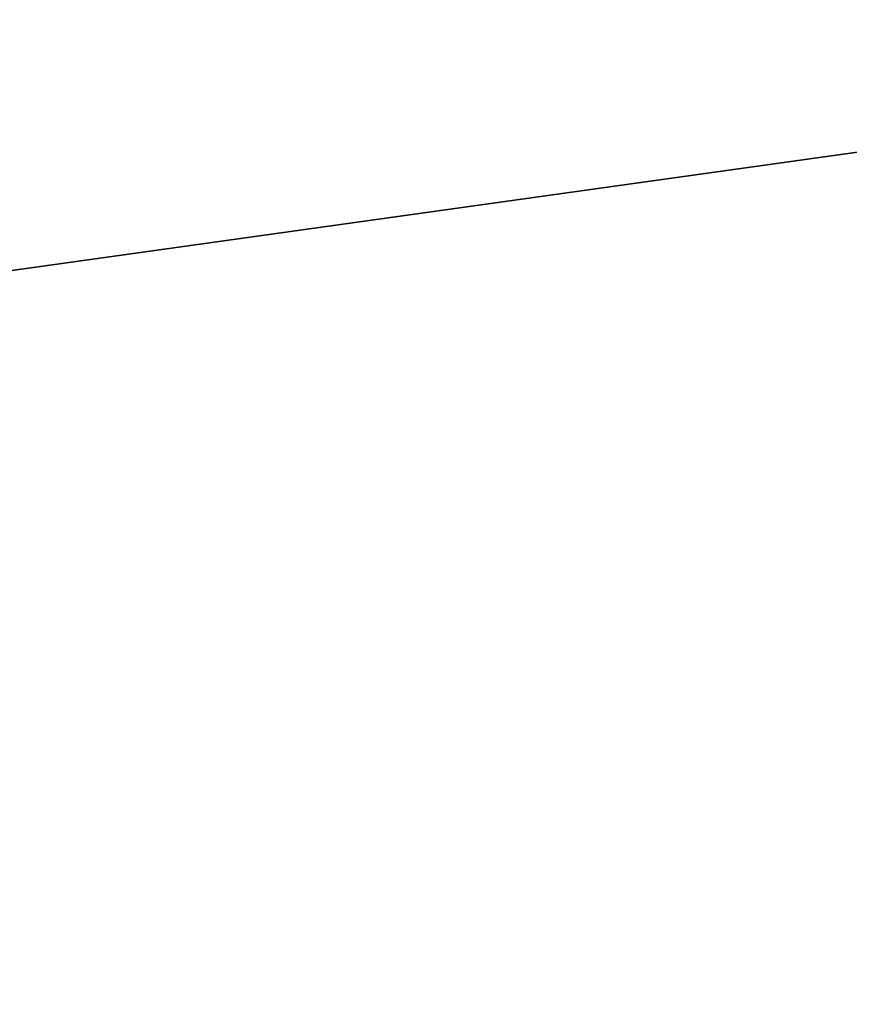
# Model space of a CAD drawing. Extents: x -252 to 252, y -10 to 685.
# Tile 715 of 1056: x -113.428 to -113.037, y 622.026 to 622.49. Entities that reach past the tile are written whole.
import ezdxf

# ---------------------------------------------------------------- set-up
doc = ezdxf.new("R2010")
doc.units = 0
doc.header["$LTSCALE"] = 65.369103
for name, color, linetype in [('1633', 7, 'CONTINUOUS'), ('1634', 7, 'CONTINUOUS'), ('1654', 7, 'CONTINUOUS'), ('2518', 7, 'CONTINUOUS'), ('3906', 7, 'CONTINUOUS')]:
    doc.layers.add(name, color=color, linetype=linetype)

msp = doc.modelspace()

# ---------------------------------------------------------------- linework, layer by layer
at = {"layer": '1633', "color": 7, "linetype": 'CONTINUOUS'}
msp.add_3dface([(-115.29562, 621.6828, -68.5), (-114.98454, 623.5766, -68.5), (-112.65824, 622.95353, -68.5), (-115.29562, 621.6828, -68.5)], dxfattribs=at)
at = {"layer": '1634', "color": 7, "linetype": 'CONTINUOUS'}
for points in [[(-115.71762, 622.05181, -15.5), (-106.59325, 623.32929, -15.5), (-113.09266, 623.4486, -15.5), (-115.71762, 622.05181, -15.5)], [(-104.00967, 621.85104, -15.5), (-106.59325, 623.32929, -15.5), (-115.71762, 622.05181, -15.5), (-104.00967, 621.85104, -15.5)], [(-115.71762, 622.05181, -15.5), (-117.99028, 619.99351, -15.5), (-110, 621.1, -15.5), (-115.71762, 622.05181, -15.5)], [(-104.00967, 621.85104, -15.5), (-115.71762, 622.05181, -15.5), (-110, 621.1, -15.5), (-104.00967, 621.85104, -15.5)]]:
    msp.add_3dface(points, dxfattribs=at)
at = {"layer": '1654', "color": 7, "linetype": 'CONTINUOUS'}
msp.add_3dface([(-115.71762, 622.05181, -15.5), (-113.09266, 623.4486, -15.5), (-113.63374, 623.77646, -15.63397), (-115.71762, 622.05181, -15.5)], dxfattribs=at)
at = {"layer": '2518', "color": 7, "linetype": 'CONTINUOUS'}
msp.add_3dface([(-115.29562, 621.6828, -68.5), (-112.65824, 622.95353, -68.5), (-112.38544, 620.45937, -68.4), (-115.29562, 621.6828, -68.5)], dxfattribs=at)
at = {"layer": '3906', "color": 7, "linetype": 'CONTINUOUS'}
for points in [[(-210, 625.5, 11), (-210, 621.29048, 10.16267), (-110, 625.5, 11), (-210, 625.5, 11)], [(-210, 621.29048, -10.16267), (-210, 625.5, -11), (-110, 620, -9.52628), (-210, 621.29048, -10.16267)], [(-210, 625.5, -11), (-110, 625.5, -11), (-110, 620, -9.52628), (-210, 625.5, -11)], [(-110, 625.5, 11), (-210, 621.29048, 10.16267), (-110, 620, 9.52628), (-110, 625.5, 11)]]:
    msp.add_3dface(points, dxfattribs=at)

doc.saveas('drawing.dxf')
